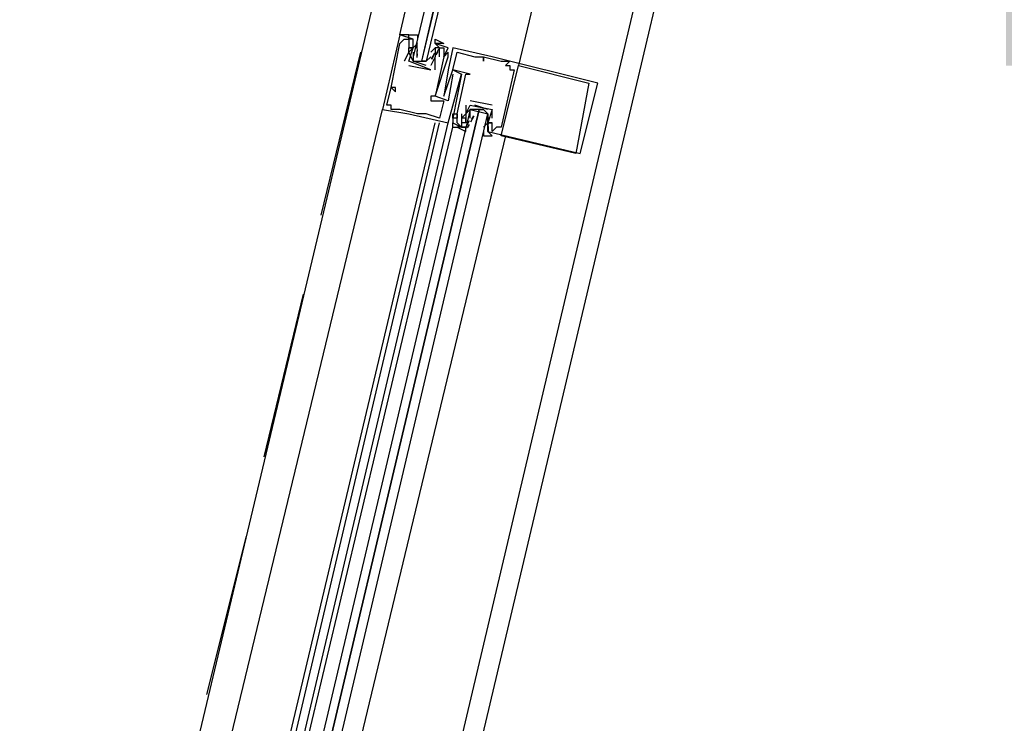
# Model space of a CAD drawing. Header units: feet. Extents: x -79 to 198, y -22 to 181.
# Tile 281 of 318: x 121.41 to 124.39, y 138.82 to 140.96. Entities that reach past the tile are written whole.
import ezdxf
from ezdxf.enums import TextEntityAlignment as Align

# ---------------------------------------------------------------- set-up
doc = ezdxf.new("R2010")
doc.units = ezdxf.units.FT
doc.layers.add('A-LINEA', color=7, linetype='CONTINUOUS')
doc.layers.add('A-NOMBRE-ESPACIO', color=2, linetype='CONTINUOUS')

msp = doc.modelspace()

# ---------------------------------------------------------------- linework, layer by layer
at = {"layer": 'A-LINEA'}
for p, q in [((123.2267, 144.1511), (121.64, 137.4844)), ((123.9733, 143.9778), (122.4, 137.3111)), ((122.6, 140.8978), (122.56, 140.9111)), ((122.56, 140.9111), (122.56, 140.9111)), ((122.5733, 140.8978), (122.5733, 140.8978)), ((122.5867, 140.8978), (122.5867, 140.8978)), ((122.6, 140.8978), (122.6, 140.8978)), ((122.56, 140.8844), (122.56, 140.8844)), ((122.5867, 140.8711), (122.5867, 140.8711)), ((122.5867, 140.8711), (122.5867, 140.8711)), ((122.6, 140.8844), (122.6, 140.8844)), ((122.6133, 140.8844), (122.6, 140.8711)), ((122.6, 140.8711), (122.6, 140.8711)), ((122.6, 140.8711), (122.6, 140.8711)), ((122.6125, 140.8422), (122.6119, 140.8625)), ((122.6132, 140.8613), (122.6122, 140.8732)), ((122.6132, 140.848), (122.6122, 140.8598)), ((122.6126, 140.8693), (122.6123, 140.8876)), ((122.6133, 140.8711), (122.6133, 140.8711)), ((122.6533, 140.8578), (122.6667, 140.8711)), ((122.6667, 140.8844), (122.6667, 140.8844)), ((122.6667, 140.8711), (122.6667, 140.8711)), ((122.677, 140.867), (122.6685, 140.8508)), ((122.6752, 140.86), (122.6689, 140.8499)), ((122.68, 140.8711), (122.68, 140.8711)), ((122.6933, 140.8711), (122.6933, 140.8711)), ((122.7067, 140.8711), (122.7067, 140.8711)), ((122.72, 140.8711), (122.72, 140.8711)), ((122.44, 140.8578), (122.32, 140.3644)), ((122.5867, 140.8578), (122.5733, 140.8311)), ((122.5733, 140.8311), (122.5733, 140.8311)), ((122.5867, 140.8578), (122.5867, 140.8578)), ((122.5867, 140.8578), (122.5867, 140.8578)), ((122.5867, 140.8311), (122.5867, 140.8311)), ((122.5867, 140.8311), (122.5867, 140.8311)), ((122.6, 140.8578), (122.6, 140.8578)), ((122.6133, 140.8311), (122.6267, 140.8311)), ((122.64, 140.8311), (122.64, 140.8311)), ((122.6533, 140.8578), (122.6533, 140.8578)), ((122.6533, 140.8444), (122.6533, 140.8444)), ((122.6647, 140.855), (122.655, 140.837)), ((122.6618, 140.8467), (122.6556, 140.8365)), ((122.6667, 140.8578), (122.6667, 140.8578)), ((122.6667, 140.8444), (122.6667, 140.8444)), ((122.6667, 140.8444), (122.6667, 140.8444)), ((122.68, 140.8444), (122.68, 140.8444)), ((122.6933, 140.8444), (122.6933, 140.8444)), ((122.6933, 140.8444), (122.6933, 140.8444)), ((122.7067, 140.8578), (122.7067, 140.8578)), ((122.7067, 140.8444), (122.7067, 140.8444)), ((122.7333, 140.8578), (122.7333, 140.8578)), ((122.7867, 140.8444), (122.7867, 140.8444)), ((122.8133, 140.8444), (122.8133, 140.8444)), ((122.8133, 140.8444), (122.8133, 140.8444)), ((122.8133, 140.8311), (122.8133, 140.8311)), ((122.84, 140.8444), (122.84, 140.8444)), ((122.8667, 140.8311), (122.8667, 140.8311)), ((122.8933, 140.8311), (122.8933, 140.8311)), ((122.5867, 140.8178), (122.6533, 140.8044)), ((122.5867, 140.8178), (122.5867, 140.8178)), ((122.6533, 140.8178), (122.6533, 140.8178)), ((122.6533, 140.8178), (122.6533, 140.8178)), ((122.6533, 140.8044), (122.6533, 140.8044)), ((122.6533, 140.8044), (122.6533, 140.8044)), ((122.6667, 140.8044), (122.6667, 140.8044)), ((122.7067, 140.8044), (122.7067, 140.8044)), ((122.72, 140.8044), (122.72, 140.8044)), ((122.72, 140.8044), (122.72, 140.8044)), ((122.88, 140.8178), (122.88, 140.8178)), ((122.8933, 140.8178), (122.8933, 140.8178)), ((122.8933, 140.8044), (122.8933, 140.8044)), ((122.9067, 140.8044), (122.9067, 140.8044)), ((122.92, 140.8178), (122.92, 140.8178)), ((122.72, 140.7911), (122.72, 140.7911)), ((122.7333, 140.7911), (122.7333, 140.7911)), ((122.7467, 140.7911), (122.7467, 140.7911)), ((122.7467, 140.7911), (122.7467, 140.7911)), ((122.76, 140.7911), (122.76, 140.7911)), ((122.7733, 140.7911), (122.7733, 140.7911)), ((122.5333, 140.7511), (122.5333, 140.7511)), ((122.5333, 140.7511), (122.5333, 140.7511)), ((122.5467, 140.7511), (122.5467, 140.7511)), ((123.1333, 140.7644), (123.1333, 140.7644)), ((123.16, 140.7644), (123.16, 140.7644)), ((122.5467, 140.7378), (122.5467, 140.7378)), ((122.6533, 140.7244), (122.6533, 140.7244)), ((122.6533, 140.7111), (122.6533, 140.7111)), ((122.6667, 140.7244), (122.6667, 140.7244)), ((122.6667, 140.7244), (122.6667, 140.7244)), ((122.6933, 140.7244), (122.6933, 140.7244)), ((122.6933, 140.7111), (122.6933, 140.7111)), ((122.7067, 140.7111), (122.7067, 140.7111)), ((122.84, 140.6978), (122.7733, 140.7111)), ((122.7733, 140.7111), (122.7733, 140.7111)), ((121.8267, 137.8711), (122.5067, 140.6844)), ((122.5067, 140.6844), (122.5067, 140.6844)), ((122.52, 140.6978), (122.52, 140.6978)), ((122.5333, 140.6978), (122.5333, 140.6978)), ((122.5333, 140.6844), (122.5333, 140.6844)), ((122.56, 140.6844), (122.56, 140.6844)), ((122.76, 140.6978), (122.76, 140.6978)), ((122.7733, 140.6978), (122.7733, 140.6978)), ((122.7733, 140.6978), (122.7733, 140.6978)), ((122.8267, 140.6844), (122.7867, 140.6978)), ((122.8, 140.6844), (122.8133, 140.6844)), ((122.84, 140.6978), (122.84, 140.6978)), ((122.84, 140.6844), (122.84, 140.6844)), ((122.84, 140.6578), (122.84, 140.6844)), ((122.84, 140.6844), (122.84, 140.6844)), ((122.84, 140.6844), (122.84, 140.6844)), ((122.5867, 140.6711), (122.5867, 140.6711)), ((122.6133, 140.6711), (122.6133, 140.6711)), ((122.64, 140.6711), (122.64, 140.6711)), ((122.68, 140.6578), (122.68, 140.6578)), ((122.72, 140.6711), (122.72, 140.6711)), ((122.72, 140.6578), (122.72, 140.6578)), ((122.72, 140.6578), (122.72, 140.6578)), ((122.7333, 140.6711), (122.7333, 140.6711)), ((122.7333, 140.6711), (122.7333, 140.6711)), ((122.7333, 140.6578), (122.7333, 140.6578)), ((122.7467, 140.6711), (122.7467, 140.6711)), ((122.7467, 140.6578), (122.7467, 140.6578)), ((122.76, 140.6711), (122.76, 140.6711)), ((122.76, 140.6711), (122.76, 140.6711)), ((122.76, 140.6578), (122.76, 140.6578)), ((122.76, 140.6444), (122.76, 140.6578)), ((122.763, 140.6352), (122.7715, 140.6514)), ((122.7733, 140.6711), (122.7733, 140.6711)), ((122.7733, 140.6578), (122.7733, 140.6578)), ((122.7753, 140.6472), (122.7849, 140.6652)), ((122.7782, 140.6555), (122.7844, 140.6657)), ((122.8267, 140.6578), (122.8267, 140.6578)), ((122.8268, 140.6543), (122.8278, 140.6424)), ((122.8275, 140.6601), (122.8281, 140.6397)), ((122.84, 140.6578), (122.84, 140.6578)), ((122, 137.8311), (122.6667, 140.6444)), ((122.0133, 137.8178), (122.68, 140.6444)), ((122.04, 137.8178), (122.7067, 140.6444)), ((122.0533, 137.8178), (122.72, 140.6311)), ((122.7067, 140.6444), (122.7067, 140.6444)), ((122.72, 140.6311), (122.72, 140.6444)), ((122.72, 140.6444), (122.72, 140.6444)), ((122.72, 140.6311), (122.72, 140.6444)), ((122.72, 140.6311), (122.72, 140.6444)), ((122.7333, 140.6444), (122.7333, 140.6444)), ((122.7467, 140.6311), (122.7467, 140.6311)), ((122.7467, 140.6311), (122.7467, 140.6311)), ((122.76, 140.6444), (122.76, 140.6444)), ((122.76, 140.6311), (122.76, 140.6311)), ((122.7648, 140.6289), (122.7711, 140.639)), ((122.8267, 140.6444), (122.8133, 140.6311)), ((122.8133, 140.6444), (122.8133, 140.6444)), ((122.8133, 140.6311), (122.8133, 140.6311)), ((122.8267, 140.6444), (122.8267, 140.6444)), ((122.8267, 140.6444), (122.8267, 140.6444)), ((122.8267, 140.6311), (122.8267, 140.6311)), ((122.8268, 140.6276), (122.8278, 140.6157)), ((122.8274, 140.6329), (122.8277, 140.6146)), ((122.84, 140.6444), (122.84, 140.6444)), ((122.84, 140.6444), (122.84, 140.6444)), ((122.8533, 140.6311), (122.8533, 140.6311)), ((122.8667, 140.6311), (122.8667, 140.6311)), ((122.88, 140.6044), (122.2, 137.7778)), ((122.8267, 140.6178), (122.8267, 140.6178)), ((122.84, 140.6178), (122.84, 140.6178)), ((122.8667, 140.6044), (122.8667, 140.6044)), ((123.0933, 140.5511), (123.0933, 140.5511)), ((123.1067, 140.5511), (123.1067, 140.5511)), ((122.2667, 140.1244), (122.1467, 139.6311)), ((122.0933, 139.3911), (121.9733, 138.9111))]:
    msp.add_line(p, q, dxfattribs=at)
for points in [[(110.4133, 148.3911), (124.3067, 145.1111), (120.72, 129.9644)], [(110.4133, 148.3911), (124.3067, 145.1111), (120.72, 129.9644)], [(123.6933, 144.0444), (123.2667, 142.2711), (122.92, 140.8178)], [(122.5867, 140.9111), (122.5867, 140.9111), (122.56, 140.9111), (122.8933, 142.3511)], [(122.96, 142.3378), (122.6, 140.8444), (122.6, 140.8311), (122.6133, 140.8311), (122.6267, 140.8311), (122.9733, 142.3378)], [(123, 142.3244), (122.64, 140.8311), (122.6267, 140.8311), (122.9867, 142.3378)], [(122.56, 140.9111), (122.5067, 140.6844), (122.5867, 140.6711), (122.7067, 140.6444), (122.7467, 140.7911)], [(122.52, 140.6978), (122.5333, 140.7511), (122.5467, 140.7378), (122.5467, 140.7511), (122.5333, 140.7511), (122.56, 140.8844), (122.5733, 140.8978), (122.5867, 140.8978), (122.5867, 140.8711), (122.5867, 140.8711)], [(122.5867, 140.9111), (122.5867, 140.9111), (122.56, 140.9111)], [(122.5867, 140.9111), (122.5867, 140.9111), (122.56, 140.9111)], [(122.64, 140.8178), (122.6, 140.8311), (122.5867, 140.8578), (122.6, 140.8711), (122.5867, 140.8711), (122.6, 140.8711), (122.6, 140.8844), (122.6, 140.8978), (122.5867, 140.8978), (122.5867, 140.9111), (122.6133, 140.9111), (122.6133, 140.8978)], [(122.6667, 140.8844), (122.6667, 140.8978), (122.6933, 140.8844), (122.68, 140.8844), (122.6667, 140.8844), (122.68, 140.8711), (122.6667, 140.8711), (122.6667, 140.8578), (122.6667, 140.8444), (122.6533, 140.8178)], [(122.68, 140.8444), (122.68, 140.8711), (122.6933, 140.8711), (122.6933, 140.8444), (122.6933, 140.8444), (122.6667, 140.7244), (122.6533, 140.7244), (122.6533, 140.7111), (122.6933, 140.7111), (122.68, 140.6578), (122.64, 140.6711), (122.6133, 140.6711), (122.56, 140.6844), (122.5333, 140.6844), (122.5333, 140.6978), (122.52, 140.6978)], [(122.6533, 140.8044), (122.5867, 140.8311), (122.6, 140.8711), (122.5867, 140.8578), (122.5867, 140.8711), (122.6, 140.8711), (122.6, 140.8844), (122.6, 140.8844)], [(122.72, 140.7911), (122.7067, 140.7111), (122.6667, 140.7244), (122.7067, 140.8444), (122.7067, 140.8578), (122.6933, 140.8444), (122.7067, 140.8711), (122.6667, 140.8844)], [(122.8267, 140.6178), (123.1067, 140.5511), (123.16, 140.7644), (122.84, 140.8444), (122.72, 140.8711), (122.7067, 140.8044), (122.6933, 140.7244), (122.72, 140.8044), (122.7467, 140.7911), (122.72, 140.6578), (122.72, 140.6711), (122.7333, 140.6711), (122.7333, 140.6578), (122.72, 140.6578), (122.72, 140.6444), (122.7467, 140.6311), (122.76, 140.6311)], [(122.6, 140.8578), (122.6, 140.8311), (122.64, 140.8311), (122.6533, 140.8444)], [(122.6667, 140.8578), (122.6667, 140.8444), (122.6533, 140.8178)], [(122.6667, 140.8044), (122.6667, 140.8444), (122.6667, 140.8444)], [(122.7467, 140.6711), (122.7467, 140.6311), (122.7333, 140.6444), (122.7333, 140.6711), (122.7333, 140.6711), (122.76, 140.7911), (122.7733, 140.7911), (122.72, 140.8044), (122.7333, 140.8578), (122.7867, 140.8444), (122.8133, 140.8444), (122.8133, 140.8311), (122.8133, 140.8444), (122.8667, 140.8311), (122.8933, 140.8311), (122.88, 140.8178), (122.8933, 140.8178), (122.8933, 140.8044), (122.9067, 140.8044), (122.8667, 140.6311), (122.8533, 140.6311), (122.84, 140.6178), (122.84, 140.6444), (122.84, 140.6444)], [(123.1333, 140.7644), (123.0933, 140.5511), (122.8667, 140.6044), (122.92, 140.8178), (123.1333, 140.7644)], [(122.1467, 137.7911), (122.8267, 140.6711), (122.8133, 140.6844), (122.8, 140.6844), (122.12, 137.8044), (122.8, 140.6844), (122.7867, 140.6844), (122.7733, 140.6844), (122.0933, 137.8044)], [(122.7733, 140.6844), (122.76, 140.6711), (122.76, 140.6578), (122.76, 140.6444), (122.7467, 140.6444), (122.7467, 140.6311), (122.76, 140.6311), (122.7467, 140.6311), (122.7333, 140.6311), (122.76, 140.6178), (122.76, 140.6311)], [(122.76, 140.6578), (122.7467, 140.6578), (122.76, 140.6711), (122.7733, 140.6978), (122.84, 140.6844), (122.8267, 140.6444)], [(122.76, 140.6978), (122.76, 140.6711), (122.76, 140.6711)], [(122.7733, 140.6578), (122.7733, 140.6711), (122.7733, 140.6844), (122.8267, 140.6711), (122.8267, 140.6578), (122.8267, 140.6444)], [(122.8133, 140.6178), (122.8133, 140.6044), (122.84, 140.6044), (122.8267, 140.6178), (122.8267, 140.6311), (122.8267, 140.6444), (122.8267, 140.6578), (122.8267, 140.6711)], [(122.72, 140.6311), (122.7333, 140.6311), (122.7333, 140.6311)], [(122.72, 140.6311), (122.7333, 140.6311), (122.7333, 140.6311)], [(122.72, 140.6311), (122.7333, 140.6311), (122.7333, 140.6311)], [(122.8267, 140.6444), (122.84, 140.6444), (122.8267, 140.6444), (122.8267, 140.6311)]]:
    msp.add_lwpolyline(points, dxfattribs=at)

# ---------------------------------------------------------------- texts
at = {"layer": 'A-NOMBRE-ESPACIO'}
msp.add_text('Balcón', height=1.2, dxfattribs=at).set_placement((126.72, 140.8178), align=Align.CENTER)

doc.saveas('drawing.dxf')
